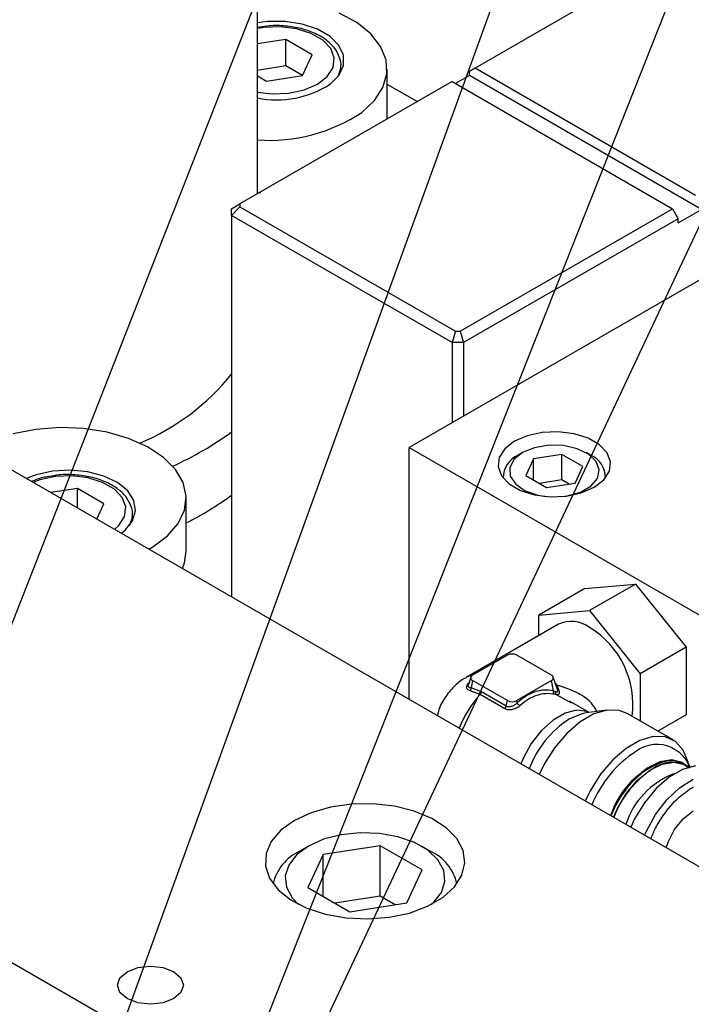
# Model space of a CAD drawing. Header units: inches. Extents: x 1880 to 2363, y -453 to -54.
# Tile 295 of 656: x 2074.18 to 2076.22, y -420.11 to -417.11. Entities that reach past the tile are written whole.
import ezdxf

# ---------------------------------------------------------------- set-up
doc = ezdxf.new("R2010")
doc.units = ezdxf.units.IN
doc.header["$LTSCALE"] = 0.5
doc.header["$MEASUREMENT"] = 0
for name, color, linetype in [('DIE-M-S', 8, 'Continuous'), ('DSS-M-S', 53, 'Continuous'), ('RAI-M-S', 8, 'Continuous'), ('SID-M-S', 105, 'Continuous'), ('SVD-M-S', 8, 'Continuous')]:
    doc.layers.add(name, color=color, linetype=linetype)

msp = doc.modelspace()

# ---------------------------------------------------------------- linework, layer by layer
at = {"layer": 'DIE-M-S', "linetype": 'Continuous', "lineweight": 25}
for p, q in [((2078.88422, -421.21166), (2071.83489, -417.14217)), ((2075.1879, -419.49886), (2075.124, -419.50804)), ((2075.25372, -419.49783), (2075.1879, -419.49886)), ((2075.31838, -419.505), (2075.25372, -419.49783)), ((2075.06501, -419.52492), (2075.01369, -419.54874)), ((2075.124, -419.50804), (2075.06501, -419.52492)), ((2075.37887, -419.52002), (2075.31838, -419.505)), ((2075.43235, -419.54219), (2075.37887, -419.52002)), ((2075.01369, -419.54874), (2074.97244, -419.57837)), ((2075.47632, -419.57049), (2075.43235, -419.54219)), ((2074.97244, -419.57837), (2074.94318, -419.61242)), ((2075.50872, -419.60357), (2075.47632, -419.57049)), ((2074.94318, -419.61242), (2074.92729, -419.64931)), ((2075.52805, -419.63991), (2075.50872, -419.60357)), ((2074.92729, -419.64931), (2074.92551, -419.6873)), ((2075.53339, -419.6778), (2075.52805, -419.63991)), ((2075.5245, -419.71546), (2075.53339, -419.6778)), ((2074.92551, -419.6873), (2074.93792, -419.72463)), ((2074.93792, -419.72463), (2074.96394, -419.75955)), ((2075.5018, -419.75114), (2075.5245, -419.71546)), ((2074.96394, -419.75955), (2075.00235, -419.79042)), ((2075.46634, -419.78317), (2075.5018, -419.75114)), ((2075.00235, -419.79042), (2075.05136, -419.81581)), ((2075.41978, -419.81005), (2075.46634, -419.78317)), ((2075.05136, -419.81581), (2075.10868, -419.83451)), ((2075.3643, -419.83052), (2075.41978, -419.81005)), ((2075.10868, -419.83451), (2075.17162, -419.84567)), ((2075.17162, -419.84567), (2075.23725, -419.84876)), ((2075.23725, -419.84876), (2075.30249, -419.84363)), ((2075.30249, -419.84363), (2075.3643, -419.83052)), ((2074.48208, -420.02842), (2074.50387, -420.0096)), ((2074.50387, -420.0096), (2074.53647, -419.99702)), ((2074.53647, -419.99702), (2074.57493, -419.99261)), ((2074.57493, -419.99261), (2074.61339, -419.99702)), ((2074.61339, -419.99702), (2074.646, -420.0096)), ((2074.646, -420.0096), (2074.66778, -420.02842)), ((2074.47443, -420.05063), (2074.48208, -420.02842)), ((2074.66778, -420.02842), (2074.67543, -420.05063)), ((2074.48208, -420.07283), (2074.47443, -420.05063)), ((2074.67543, -420.05063), (2074.66778, -420.07283)), ((2074.50387, -420.09165), (2074.48208, -420.07283)), ((2074.53647, -420.10423), (2074.50387, -420.09165)), ((2074.646, -420.09165), (2074.61339, -420.10423)), ((2074.66778, -420.07283), (2074.646, -420.09165)), ((2074.57493, -420.10864), (2074.53647, -420.10423)), ((2074.61339, -420.10423), (2074.57493, -420.10864))]:
    msp.add_line(p, q, dxfattribs=at)
at = {"layer": 'DSS-M-S', "linetype": 'Continuous', "lineweight": 25}
for p, q in [((2074.90109, -417.63762), (2074.90109, -416.55552)), ((2076.21163, -416.88107), (2075.56488, -417.25443)), ((2075.5472, -417.27688), (2075.50478, -417.30137)), ((2075.56488, -417.25443), (2075.5472, -417.26464)), ((2075.5472, -417.27688), (2075.5472, -417.26464)), ((2076.25431, -417.68509), (2075.5472, -417.27688)), ((2076.23663, -417.64222), (2075.56488, -417.25443)), ((2075.49417, -417.29525), (2074.84742, -417.66861)), ((2075.38793, -417.35658), (2075.29649, -417.30379)), ((2075.49417, -417.29525), (2076.16592, -417.68304)), ((2074.82242, -417.68305), (2074.84742, -417.66861)), ((2074.82242, -417.70346), (2074.84742, -417.67706)), ((2074.82242, -417.70346), (2074.82242, -417.68305)), ((2074.84742, -417.66861), (2074.84742, -417.67706)), ((2074.84742, -417.67706), (2075.50452, -418.0564)), ((2075.51917, -418.0564), (2076.16592, -417.68304)), ((2076.16592, -417.68304), (2076.1836, -417.71366)), ((2076.1836, -417.72591), (2076.25431, -417.68509)), ((2075.49417, -418.09125), (2074.82242, -417.70346)), ((2074.82242, -417.70346), (2074.82242, -418.86683)), ((2076.1836, -417.71366), (2075.52952, -418.09125)), ((2076.1836, -417.72591), (2076.1836, -417.71366)), ((2075.50452, -418.0564), (2075.49417, -418.09125)), ((2075.50452, -418.0564), (2075.51917, -418.0564)), ((2075.51917, -418.0564), (2075.52952, -418.09125)), ((2075.52952, -418.09125), (2075.49417, -418.09125)), ((2075.49417, -418.09125), (2075.49417, -418.3362)), ((2075.52952, -418.09125), (2075.52952, -418.31579))]:
    msp.add_line(p, q, dxfattribs=at)
for centre, radius, start, end in [((2074.26503, -417.73598), 0.71758, 292.78905, 320.96484), ((2074.21572, -417.52528), 1.03483, 294.3681, 305.89351), ((2074.24399, -417.76319), 0.98179, 296.61451, 306.09729)]:
    msp.add_arc(centre, radius, start, end, dxfattribs=at)
at = {"layer": 'RAI-M-S', "linetype": 'Continuous', "lineweight": 25}
msp.add_line((2075.09057, -420.52371), (2073.92595, -419.85139), dxfattribs=at)
at = {"layer": 'SID-M-S'}
for p, q in [((2073.62152, -420.3026), (2076.00325, -414.22744)), ((2074.26369, -420.79663), (2076.64405, -414.22923)), ((2074.54934, -421.35041), (2077.89956, -414.22235)), ((2074.63012, -420.90697), (2077.27474, -414.2272))]:
    msp.add_line(p, q, dxfattribs=at)
at = {"layer": 'SVD-M-S', "linetype": 'Continuous', "lineweight": 25}
for p, q in [((2075.20359, -417.11534), (2075.15006, -417.08641)), ((2074.93136, -417.11241), (2074.90109, -417.11606)), ((2074.98532, -417.1124), (2074.93136, -417.11241)), ((2075.03744, -417.12045), (2074.98532, -417.1124)), ((2075.08418, -417.13601), (2075.03744, -417.12045)), ((2075.24632, -417.14973), (2075.20359, -417.11534)), ((2074.92075, -417.13077), (2074.90404, -417.13336)), ((2074.97105, -417.12869), (2074.92075, -417.13077)), ((2075.02032, -417.13488), (2074.97105, -417.12869)), ((2075.06458, -417.14883), (2075.02032, -417.13488)), ((2075.10024, -417.16941), (2075.06458, -417.14883)), ((2075.12235, -417.15803), (2075.08418, -417.13601)), ((2075.2766, -417.18828), (2075.24632, -417.14973)), ((2074.98783, -417.16733), (2074.90109, -417.18075)), ((2075.06819, -417.21372), (2074.98783, -417.16733)), ((2074.98783, -417.2477), (2074.98783, -417.16733)), ((2075.12441, -417.19496), (2075.10024, -417.16941)), ((2075.14934, -417.185), (2075.12235, -417.15803)), ((2075.16333, -417.21509), (2075.14934, -417.185)), ((2075.03877, -417.2771), (2075.06819, -417.21372)), ((2075.13512, -417.22341), (2075.12441, -417.19496)), ((2075.16335, -417.24624), (2075.16333, -417.21509)), ((2075.29328, -417.2295), (2075.2766, -417.18828)), ((2074.98783, -417.2477), (2074.90109, -417.26111)), ((2075.03876, -417.2771), (2074.98783, -417.2477)), ((2075.13153, -417.25244), (2075.13512, -417.22341)), ((2075.1494, -417.27633), (2075.16335, -417.24624)), ((2075.1551, -417.25138), (2075.15526, -417.24678)), ((2075.15526, -417.26709), (2075.15526, -417.24678)), ((2075.2957, -417.2718), (2075.29328, -417.2295)), ((2074.929, -417.29408), (2075.03877, -417.2771)), ((2075.11391, -417.27972), (2075.13153, -417.25244)), ((2075.12244, -417.30331), (2075.1494, -417.27633)), ((2075.14671, -417.27992), (2075.15423, -417.2584)), ((2075.15423, -417.2584), (2075.1551, -417.25138)), ((2075.28378, -417.31357), (2075.2957, -417.2718)), ((2075.29649, -417.40936), (2075.29649, -417.25776)), ((2074.90109, -417.27797), (2074.929, -417.29408)), ((2075.04332, -417.32047), (2075.08369, -417.30302)), ((2075.08369, -417.30302), (2075.11391, -417.27972)), ((2074.90109, -417.32748), (2074.94577, -417.33272)), ((2074.94577, -417.33272), (2074.99607, -417.33064)), ((2074.99607, -417.33064), (2075.04332, -417.32047)), ((2075.25798, -417.35319), (2075.28378, -417.31357)), ((2075.21929, -417.38914), (2075.25798, -417.35319)), ((2074.90109, -417.63406), (2074.91164, -417.63432)), ((2076.42472, -417.79901), (2075.36406, -418.41131)), ((2074.22593, -418.35594), (2074.15644, -418.36943)), ((2074.29865, -418.35054), (2074.22593, -418.35594)), ((2074.3718, -418.35343), (2074.29865, -418.35054)), ((2074.44257, -418.36451), (2074.3718, -418.35343)), ((2074.50823, -418.38334), (2074.44257, -418.36451)), ((2074.56627, -418.4092), (2074.50823, -418.38334)), ((2075.72363, -418.37525), (2075.68447, -418.39218)), ((2075.76947, -418.36538), (2075.72363, -418.37525)), ((2075.81827, -418.36337), (2075.76947, -418.36538)), ((2075.86607, -418.36937), (2075.81827, -418.36337)), ((2075.909, -418.38291), (2075.86607, -418.36937)), ((2075.9436, -418.40288), (2075.909, -418.38291)), ((2074.61445, -418.44111), (2074.56627, -418.4092)), ((2075.36406, -418.41131), (2076.24795, -418.92157)), ((2075.36406, -419.17952), (2075.36406, -418.41131)), ((2075.65515, -418.41479), (2075.63806, -418.44125)), ((2075.68447, -418.39218), (2075.65515, -418.41479)), ((2075.74583, -418.4117), (2075.70913, -418.42683)), ((2075.78906, -418.40427), (2075.74583, -418.4117)), ((2075.83412, -418.40535), (2075.78906, -418.40427)), ((2075.87613, -418.41481), (2075.83412, -418.40535)), ((2075.91055, -418.43164), (2075.87613, -418.41481)), ((2075.96704, -418.42766), (2075.9436, -418.40288)), ((2074.65093, -418.47783), (2074.61445, -418.44111)), ((2075.63806, -418.44125), (2075.63457, -418.46942)), ((2075.68292, -418.44802), (2075.67006, -418.47297)), ((2075.70913, -418.42683), (2075.68292, -418.44802)), ((2075.70911, -418.42684), (2075.69568, -418.4346)), ((2075.70913, -418.42683), (2075.70913, -418.42683)), ((2075.74221, -418.44593), (2075.71887, -418.49623)), ((2075.82935, -418.43245), (2075.74221, -418.44593)), ((2075.74221, -418.50971), (2075.74221, -418.44593)), ((2075.89314, -418.46927), (2075.82935, -418.43245)), ((2075.82935, -418.51002), (2075.82935, -418.43245)), ((2075.91633, -418.4346), (2075.90289, -418.42684)), ((2075.93363, -418.454), (2075.91055, -418.43164)), ((2075.97744, -418.45526), (2075.96704, -418.42766)), ((2074.67429, -418.51795), (2074.65093, -418.47783)), ((2075.63457, -418.46942), (2075.64497, -418.49701)), ((2075.67006, -418.47297), (2075.67192, -418.49898)), ((2075.86979, -418.51958), (2075.89314, -418.46927)), ((2075.94289, -418.47948), (2075.93363, -418.454)), ((2075.97395, -418.48343), (2075.97744, -418.45526)), ((2074.22614, -418.49419), (2074.19625, -418.50535)), ((2074.27669, -418.4833), (2074.22614, -418.49419)), ((2074.28538, -418.49965), (2074.23814, -418.50982)), ((2074.33041, -418.48034), (2074.27669, -418.4833)), ((2074.33568, -418.49757), (2074.28538, -418.49965)), ((2074.38362, -418.4855), (2074.33041, -418.48034)), ((2074.38496, -418.50376), (2074.33568, -418.49757)), ((2074.4327, -418.49844), (2074.38362, -418.4855)), ((2074.42921, -418.51771), (2074.38496, -418.50376)), ((2074.47431, -418.51827), (2074.4327, -418.49844)), ((2075.64497, -418.49701), (2075.66841, -418.5218)), ((2075.65, -418.49826), (2075.65, -418.50399)), ((2075.67192, -418.49898), (2075.68831, -418.52323)), ((2075.71887, -418.49623), (2075.78266, -418.53305)), ((2075.9175, -418.52871), (2075.93731, -418.50532)), ((2075.93731, -418.50532), (2075.94289, -418.47948)), ((2075.95685, -418.50989), (2075.97395, -418.48343)), ((2075.962, -418.50399), (2075.962, -418.49826)), ((2074.23814, -418.50982), (2074.21732, -418.51752)), ((2074.35246, -418.53621), (2074.27141, -418.54875)), ((2074.43282, -418.5826), (2074.35246, -418.53621)), ((2074.35246, -418.59553), (2074.35246, -418.53621)), ((2074.46487, -418.53829), (2074.42921, -418.51771)), ((2074.48904, -418.56384), (2074.46487, -418.53829)), ((2074.50561, -418.54364), (2074.47431, -418.51827)), ((2074.68365, -418.55993), (2074.67429, -418.51795)), ((2075.66841, -418.5218), (2075.703, -418.54177)), ((2075.68831, -418.52323), (2075.71746, -418.5431)), ((2075.82935, -418.51002), (2075.76105, -418.52058)), ((2075.78266, -418.53305), (2075.86979, -418.51958)), ((2075.85095, -418.52249), (2075.82935, -418.51002)), ((2075.88561, -418.54712), (2075.9175, -418.52871)), ((2075.88837, -418.54942), (2075.92754, -418.5325)), ((2075.92754, -418.5325), (2075.95685, -418.50989)), ((2074.49976, -418.59229), (2074.48904, -418.56384)), ((2074.52447, -418.57283), (2074.50561, -418.54364)), ((2074.67864, -418.60215), (2074.68365, -418.55993)), ((2074.68382, -418.7271), (2074.68382, -418.56636)), ((2075.703, -418.54177), (2075.74594, -418.5553)), ((2075.71746, -418.5431), (2075.7562, -418.55643)), ((2075.74594, -418.5553), (2075.79374, -418.56131)), ((2075.7562, -418.55643), (2075.78065, -418.56047)), ((2075.79374, -418.56131), (2075.84254, -418.55929)), ((2075.83135, -418.56047), (2075.84509, -418.55855)), ((2075.84254, -418.55929), (2075.88837, -418.54942)), ((2075.84509, -418.55855), (2075.88561, -418.54712)), ((2074.41111, -418.62939), (2074.43282, -418.5826)), ((2074.49616, -418.62132), (2074.49976, -418.59229)), ((2074.5296, -418.60384), (2074.52447, -418.57283)), ((2074.47854, -418.6486), (2074.49616, -418.62132)), ((2074.51134, -418.6488), (2074.51886, -418.62728)), ((2074.51886, -418.62728), (2074.51973, -418.62026)), ((2074.51973, -418.62026), (2074.51989, -418.61566)), ((2074.51989, -418.63597), (2074.51989, -418.61566)), ((2074.52066, -418.63455), (2074.5296, -418.60384)), ((2074.65946, -418.64301), (2074.67864, -418.60215)), ((2074.4652, -418.66062), (2074.47854, -418.6486)), ((2074.49825, -418.66289), (2074.52066, -418.63455)), ((2074.62684, -418.68091), (2074.65946, -418.64301)), ((2074.48627, -418.67278), (2074.49825, -418.66289)), ((2074.58203, -418.71442), (2074.62684, -418.68091)), ((2074.5703, -418.72129), (2074.58203, -418.71442)), ((2074.67864, -418.76289), (2074.68382, -418.7271)), ((2074.67233, -418.78019), (2074.67864, -418.76289)), ((2075.89881, -418.84144), (2076.05349, -418.82761)), ((2076.05349, -418.82761), (2075.91348, -418.90843)), ((2076.05349, -418.82761), (2076.20817, -419.02003)), ((2075.89881, -418.84144), (2075.7588, -418.92226)), ((2075.7588, -418.92226), (2075.91348, -418.90843)), ((2075.7588, -418.98459), (2075.7588, -418.92226)), ((2075.91348, -418.90843), (2076.06816, -419.10085)), ((2075.81849, -418.95013), (2075.53742, -419.1124)), ((2075.66305, -419.04424), (2075.55698, -419.10547)), ((2075.7974, -419.10547), (2075.69133, -419.04424)), ((2076.20817, -419.02003), (2076.06816, -419.10085)), ((2076.20817, -419.02003), (2076.20817, -419.22628)), ((2075.5466, -419.10803), (2075.53742, -419.1124)), ((2075.55819, -419.10478), (2075.5466, -419.10803)), ((2076.06816, -419.10085), (2076.06816, -419.24503)), ((2075.54393, -419.13441), (2075.54405, -419.13373)), ((2075.55149, -419.11145), (2075.54404, -419.13372)), ((2075.55698, -419.1218), (2075.55239, -419.14426)), ((2075.66305, -419.18303), (2075.55698, -419.1218)), ((2075.7974, -419.1218), (2075.69133, -419.18303)), ((2075.80373, -419.15273), (2075.7974, -419.1218)), ((2075.81542, -419.14892), (2075.8029, -419.11145)), ((2075.80942, -419.13097), (2075.81303, -419.13536)), ((2075.81303, -419.13536), (2075.81119, -419.13627)), ((2075.58007, -419.16428), (2075.5499, -419.15263)), ((2075.58414, -419.15652), (2075.55239, -419.14426)), ((2075.65549, -419.20782), (2075.58007, -419.16428)), ((2075.65957, -419.20006), (2075.58414, -419.15652)), ((2075.80897, -419.15511), (2075.80373, -419.15273)), ((2075.81303, -419.16502), (2075.80679, -419.16365)), ((2075.85175, -419.18636), (2075.81303, -419.16502)), ((2075.65957, -419.20006), (2075.66305, -419.18303)), ((2075.69273, -419.18983), (2075.69133, -419.18303)), ((2075.85978, -419.19078), (2075.85175, -419.18636)), ((2075.91218, -419.21907), (2075.85267, -419.18471)), ((2075.83871, -419.22122), (2075.80212, -419.24234)), ((2075.87394, -419.21228), (2075.83871, -419.22122)), ((2075.89079, -419.22273), (2075.85224, -419.23886)), ((2075.9052, -419.21619), (2075.87394, -419.21228)), ((2075.92637, -419.22349), (2075.88452, -419.24764)), ((2075.9032, -419.22029), (2075.89079, -419.22273)), ((2075.96737, -419.21154), (2075.9032, -419.22029)), ((2075.91199, -419.21909), (2075.9052, -419.21619)), ((2075.967, -419.21159), (2075.92637, -419.22349)), ((2076.00406, -419.21266), (2075.967, -419.21159)), ((2076.02818, -419.22195), (2076.00406, -419.21266)), ((2076.16831, -419.30284), (2076.02818, -419.22195)), ((2076.20817, -419.22628), (2076.12193, -419.27607)), ((2075.80212, -419.24234), (2075.76689, -419.27408)), ((2075.88452, -419.24764), (2075.84389, -419.28267)), ((2075.76689, -419.27408), (2075.73563, -419.31408)), ((2075.84389, -419.28267), (2075.80683, -419.32652)), ((2075.73563, -419.31408), (2075.71066, -419.35938)), ((2076.06649, -419.30438), (2076.02465, -419.32854)), ((2076.10713, -419.29249), (2076.06649, -419.30438)), ((2076.14418, -419.29355), (2076.10713, -419.29249)), ((2076.17551, -419.30752), (2076.14418, -419.29355)), ((2076.19928, -419.33356), (2076.17551, -419.30752)), ((2075.80683, -419.32652), (2075.77551, -419.37665)), ((2076.02465, -419.32854), (2075.98401, -419.36356)), ((2076.21412, -419.37018), (2076.19928, -419.33356)), ((2075.71066, -419.35938), (2075.70384, -419.37567)), ((2075.77551, -419.37665), (2075.76034, -419.40829)), ((2075.98401, -419.36356), (2075.94696, -419.40741)), ((2076.12788, -419.36981), (2076.08945, -419.38896)), ((2076.09711, -419.39532), (2076.13505, -419.37641)), ((2076.16418, -419.36375), (2076.12788, -419.36981)), ((2076.13505, -419.37641), (2076.17089, -419.37043)), ((2076.19565, -419.37123), (2076.16418, -419.36375)), ((2076.17089, -419.37043), (2076.20196, -419.37782)), ((2076.2152, -419.38601), (2076.19565, -419.37123)), ((2076.20538, -419.37967), (2076.19802, -419.37542)), ((2076.20196, -419.37782), (2076.20543, -419.37969)), ((2076.21752, -419.38866), (2076.21412, -419.37018)), ((2075.94696, -419.40741), (2075.91563, -419.45754)), ((2076.08945, -419.38896), (2076.05173, -419.41978)), ((2076.05987, -419.42575), (2076.09711, -419.39532)), ((2076.19656, -419.39276), (2076.15579, -419.4163)), ((2076.23604, -419.38167), (2076.19656, -419.39276)), ((2076.20543, -419.37969), (2076.21468, -419.38616)), ((2076.20618, -419.38045), (2076.20945, -419.38248)), ((2076.20945, -419.38248), (2076.21455, -419.3862)), ((2076.05173, -419.41978), (2076.01752, -419.46)), ((2076.0261, -419.46545), (2076.05987, -419.42575)), ((2076.15579, -419.4163), (2076.1163, -419.4508)), ((2076.18812, -419.44846), (2076.22881, -419.42202)), ((2075.91563, -419.45754), (2075.90047, -419.48918)), ((2076.01752, -419.46), (2075.98937, -419.50662)), ((2075.99831, -419.51148), (2076.0261, -419.46545)), ((2076.1163, -419.4508), (2076.08058, -419.4941)), ((2076.14935, -419.48539), (2076.18812, -419.44846)), ((2076.08058, -419.4941), (2076.05086, -419.54348)), ((2076.11493, -419.53048), (2076.14935, -419.48539)), ((2075.98937, -419.50662), (2075.97732, -419.53354)), ((2075.98618, -419.53866), (2075.99831, -419.51148)), ((2076.19897, -419.54301), (2076.22921, -419.5194)), ((2076.05086, -419.54348), (2076.039, -419.56915)), ((2076.08702, -419.58091), (2076.11493, -419.53048)), ((2076.17239, -419.57608), (2076.19897, -419.54301)), ((2075.21429, -419.58566), (2075.15649, -419.59177)), ((2075.27294, -419.5877), (2075.21429, -419.58566)), ((2075.32904, -419.5978), (2075.27294, -419.5877)), ((2076.08142, -419.59364), (2076.08702, -419.58091)), ((2076.15266, -419.61462), (2076.17239, -419.57608)), ((2075.1029, -419.60569), (2075.05665, -419.62661)), ((2075.15649, -419.59177), (2075.1029, -419.60569)), ((2075.37933, -419.61534), (2075.32904, -419.5978)), ((2075.42088, -419.63933), (2075.37933, -419.61534)), ((2076.14698, -419.63149), (2076.15266, -419.61462)), ((2075.05665, -419.62661), (2075.02041, -419.65332)), ((2075.05662, -419.62663), (2075.0301, -419.64194)), ((2075.27563, -419.62567), (2075.10163, -419.65258)), ((2075.403, -419.6992), (2075.27563, -419.62567)), ((2075.27563, -419.77877), (2075.27563, -419.62567)), ((2075.42791, -419.64194), (2075.40139, -419.62663)), ((2075.45128, -419.66836), (2075.42088, -419.63933)), ((2075.02041, -419.65332), (2074.99629, -419.68425)), ((2075.10163, -419.65258), (2075.05501, -419.75303)), ((2075.10163, -419.77994), (2075.10163, -419.65258)), ((2075.46876, -419.70075), (2075.45128, -419.66836)), ((2074.99629, -419.68425), (2074.9857, -419.71762)), ((2075.35638, -419.79964), (2075.403, -419.6992)), ((2075.47231, -419.73461), (2075.46876, -419.70075)), ((2074.9857, -419.71762), (2074.98925, -419.75148)), ((2075.46172, -419.76798), (2075.47231, -419.73461)), ((2074.98925, -419.75148), (2075.00673, -419.78386)), ((2075.05501, -419.75303), (2075.18238, -419.82656)), ((2075.4376, -419.79891), (2075.46172, -419.76798)), ((2075.00673, -419.78386), (2075.02616, -419.80414)), ((2075.27563, -419.77877), (2075.1368, -419.80024)), ((2075.18238, -419.82656), (2075.35638, -419.79964)), ((2075.32121, -419.80508), (2075.27563, -419.77877)), ((2075.43185, -419.80414), (2075.4376, -419.79891))]:
    msp.add_line(p, q, dxfattribs=at)
for centre, radius, start, end in [((2074.95966, -417.05), 0.3011, 258.78329, 302.72385), ((2074.93663, -416.96421), 0.51035, 266.00708, 303.6308), ((2075.72469, -418.50303), 0.07433, 112.95746, 181.0902), ((2075.8888, -418.50207), 0.07288, 358.13706, 67.80234), ((2075.85793, -419.0362), 0.09467, 54.07057, 114.61897), ((2075.77139, -419.19395), 0.27411, 352.33018, 58.77556), ((2075.67719, -419.07154), 0.03074, 62.60967, 117.39029), ((2075.56008, -419.11364), 0.00873, 110.78335, 249.21661), ((2075.7943, -419.11364), 0.00873, 290.78349, 69.21655), ((2075.81599, -419.3831), 0.32178, 137.15273, 158.87476), ((2075.56797, -419.15297), 0.01656, 316.94663, 347.63675), ((2075.67719, -419.15574), 0.03074, 242.60965, 297.39034), ((2076.02009, -419.5004), 0.31077, 122.69112, 159.27751), ((2076.11951, -419.42409), 0.10773, 64.4488, 127.08034), ((2076.24284, -419.62942), 0.34683, 122.87916, 158.24359), ((2076.21704, -419.60804), 0.25054, 106.00049, 162.7632), ((2076.15703, -419.46488), 0.09841, 65.38103, 125.92943), ((2076.16519, -419.46974), 0.09825, 65.34282, 125.93291), ((2076.26344, -419.64095), 0.30391, 122.69487, 159.47743), ((2076.27147, -419.64559), 0.30349, 122.69511, 159.49007), ((2076.25507, -419.63302), 0.24186, 110.46126, 162.59219), ((2075.08951, -419.77311), 0.144, 114.35368, 167.52336), ((2075.36851, -419.7731), 0.14398, 12.47585, 65.63526)]:
    msp.add_arc(centre, radius, start, end, dxfattribs=at)
for points, knots in [([(2075.15486, -417.25234), (2075.15496, -417.25197), (2075.15766, -417.24133), (2075.15179, -417.2195), (2075.13638, -417.19078), (2075.10939, -417.16584), (2075.07328, -417.14565), (2075.02928, -417.13138), (2074.9808, -417.1245), (2074.93662, -417.12408), (2074.91093, -417.129), (2074.90101, -417.1309)], [0, 0, 0, 0, 0.0044009, 0.1295137, 0.2526128, 0.3795604, 0.512071, 0.646756, 0.7812039, 0.9154424, 1, 1, 1, 1]), ([(2074.26564, -418.49978), (2074.25964, -418.50062), (2074.24043, -418.50329), (2074.22402, -418.51015), (2074.21274, -418.51487)], [0, 0, 0, 0, 0.31242828, 1, 1, 1, 1]), ([(2074.5195, -418.62122), (2074.51959, -418.62085), (2074.52229, -418.61021), (2074.51643, -418.58838), (2074.50101, -418.55966), (2074.47403, -418.53472), (2074.43791, -418.51453), (2074.39391, -418.50026), (2074.34543, -418.49338), (2074.30125, -418.49296), (2074.27557, -418.49788), (2074.26564, -418.49978)], [0, 0, 0, 0, 0.0044009, 0.1295137, 0.2526128, 0.3795604, 0.512071, 0.646756, 0.7812039, 0.9154424, 1, 1, 1, 1]), ([(2075.53772, -419.11291), (2075.53534, -419.11407), (2075.52109, -419.12104), (2075.49772, -419.14124), (2075.47079, -419.17442), (2075.45409, -419.20518), (2075.45059, -419.22459), (2075.44979, -419.22901)], [0, 0, 0, 0, 0.0529237, 0.3171802, 0.6060933, 0.9103588, 1, 1, 1, 1]), ([(2075.5499, -419.15263), (2075.5482, -419.15218), (2075.54486, -419.15129), (2075.54132, -419.14882), (2075.53915, -419.14564), (2075.5385, -419.14186), (2075.53927, -419.13768), (2075.54154, -419.13332), (2075.54384, -419.1301), (2075.54563, -419.12849), (2075.54586, -419.12828)], [0, 0, 0, 0, 0.1475331, 0.2899108, 0.4294643, 0.5685134, 0.7038658, 0.8398468, 0.9786028, 1, 1, 1, 1]), ([(2075.55239, -419.14426), (2075.55105, -419.14407), (2075.5485, -419.14371), (2075.54567, -419.14217), (2075.5439, -419.13995), (2075.54323, -419.1373), (2075.54372, -419.13529), (2075.54393, -419.13441)], [0, 0, 0, 0, 0.221296, 0.4225601, 0.6352478, 0.8411154, 1, 1, 1, 1]), ([(2075.81303, -419.13536), (2075.8154, -419.13997), (2075.81883, -419.14661), (2075.8209, -419.15438), (2075.82143, -419.15892), (2075.82091, -419.16228), (2075.81883, -419.16538), (2075.81541, -419.16517), (2075.81303, -419.16502)], [0, 0, 0, 0, 0.2676558, 0.3861289, 0.4997912, 0.6123904, 0.7309429, 1, 1, 1, 1]), ([(2075.93593, -419.21583), (2075.93086, -419.20724), (2075.91783, -419.18516), (2075.87554, -419.15602), (2075.83587, -419.14291), (2075.81303, -419.13536)], [0, 0, 0, 0, 0.21278045, 0.5468, 1, 1, 1, 1]), ([(2075.5499, -419.15263), (2075.55028, -419.15204), (2075.55103, -419.15086), (2075.55182, -419.14873), (2075.55233, -419.14648), (2075.55237, -419.14499), (2075.55239, -419.14426)], [0, 0, 0, 0, 0.2467449, 0.4999991, 0.7532537, 1, 1, 1, 1]), ([(2075.80373, -419.15273), (2075.79442, -419.15152), (2075.77591, -419.14912), (2075.74707, -419.15544), (2075.71875, -419.16827), (2075.7014, -419.18264), (2075.69273, -419.18983)], [0, 0, 0, 0, 0.252615, 0.5025313, 0.7511391, 1, 1, 1, 1]), ([(2075.80679, -419.16365), (2075.79783, -419.16246), (2075.78018, -419.16013), (2075.75271, -419.16606), (2075.72583, -419.17818), (2075.70934, -419.19188), (2075.70109, -419.19874)], [0, 0, 0, 0, 0.2543953, 0.5012414, 0.750372, 1, 1, 1, 1]), ([(2075.80679, -419.16365), (2075.80616, -419.16312), (2075.80485, -419.16205), (2075.80365, -419.15929), (2075.80317, -419.15604), (2075.80355, -419.15381), (2075.80373, -419.15273)], [0, 0, 0, 0, 0.2427428, 0.5000004, 0.7572578, 1, 1, 1, 1]), ([(2075.80897, -419.15511), (2075.80889, -419.1561), (2075.80874, -419.15815), (2075.80951, -419.16105), (2075.81094, -419.16352), (2075.81234, -419.16453), (2075.81303, -419.16502)], [0, 0, 0, 0, 0.2439708, 0.5000063, 0.7560382, 1, 1, 1, 1]), ([(2075.80897, -419.15511), (2075.81023, -419.15565), (2075.81246, -419.15661), (2075.81481, -419.15676), (2075.81612, -419.15579), (2075.81653, -419.15383), (2075.81623, -419.15141), (2075.8156, -419.14961), (2075.81536, -419.14894)], [0, 0, 0, 0, 0.2612838, 0.4619407, 0.6221818, 0.7676461, 0.9136031, 1, 1, 1, 1]), ([(2075.70109, -419.19874), (2075.69959, -419.20002), (2075.69658, -419.20257), (2075.69098, -419.20583), (2075.68485, -419.20851), (2075.67838, -419.21036), (2075.67191, -419.2113), (2075.6658, -419.21117), (2075.66017, -419.21011), (2075.65705, -419.20858), (2075.65549, -419.20782)], [0, 0, 0, 0, 0.1248263, 0.2506673, 0.3796294, 0.5087468, 0.635437, 0.7607568, 0.8800651, 1, 1, 1, 1]), ([(2075.69273, -419.18983), (2075.69047, -419.19194), (2075.68594, -419.19618), (2075.67824, -419.20003), (2075.67204, -419.20172), (2075.66742, -419.20216), (2075.66317, -419.20174), (2075.66074, -419.20061), (2075.65957, -419.20006)], [0, 0, 0, 0, 0.2499935, 0.5021453, 0.6386765, 0.7531579, 0.8799603, 1, 1, 1, 1]), ([(2075.70109, -419.19874), (2075.70028, -419.19827), (2075.69861, -419.19731), (2075.69615, -419.19503), (2075.69403, -419.19243), (2075.69315, -419.19068), (2075.69272, -419.18983)], [0, 0, 0, 0, 0.2431185, 0.5000023, 0.7568848, 1, 1, 1, 1]), ([(2076.22096, -419.38633), (2076.2169, -419.37867), (2076.20684, -419.3597), (2076.18715, -419.33911), (2076.17028, -419.33066), (2076.16496, -419.328)], [0, 0, 0, 0, 0.3166004, 0.7845381, 1, 1, 1, 1]), ([(2076.10029, -419.60453), (2076.10481, -419.59364), (2076.11501, -419.56906), (2076.14305, -419.52408), (2076.18223, -419.4775), (2076.21482, -419.45559), (2076.22921, -419.44591)], [0, 0, 0, 0, 0.16386616, 0.36982434, 0.72176583, 1, 1, 1, 1])]:
    msp.add_open_spline(points, degree=3, knots=knots, dxfattribs=at)
msp.add_open_spline([(2075.65549, -419.20782), (2075.65597, -419.20726), (2075.65693, -419.20615), (2075.65811, -419.20419), (2075.65905, -419.20212), (2075.65939, -419.20075), (2075.65957, -419.20006)], degree=3, dxfattribs=at)

doc.saveas('drawing.dxf')
